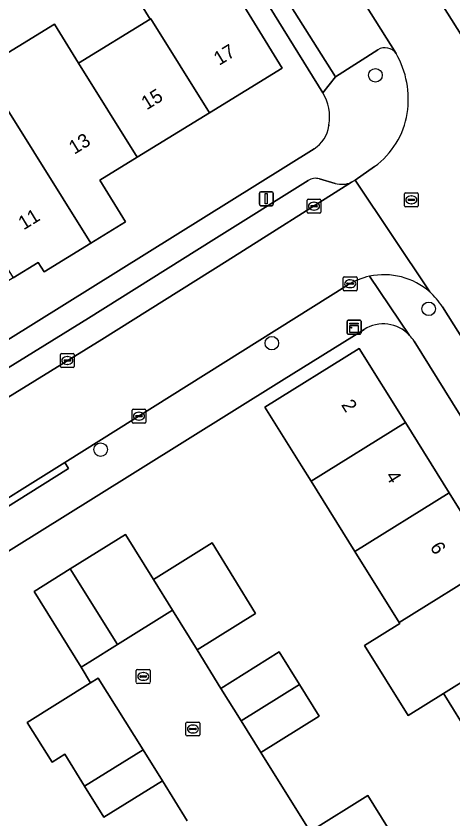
# Model space of a CAD drawing. Extents: x 157767 to 159172, y 387839 to 389425.
# Drawn here: x 158746.7 to 158778.2, y 388133.7 to 388191.6 of the extents above; entities that cross this region are included whole.
import ezdxf

# ---------------------------------------------------------------- set-up
doc = ezdxf.new("R2010")
doc.units = 0
for name, color, linetype in [('IMGEO_Boom', 7, 'Continuous'), ('IMGEO_Erf', 7, 'Continuous'), ('IMGEO_Kast', 7, 'Continuous'), ('IMGEO_Kolk', 7, 'Continuous'), ('IMGEO_Lichtmast', 7, 'Continuous'), ('IMGEO_Muur', 7, 'Continuous'), ('IMGEO_Pand', 7, 'Continuous'), ('IMGEO_Pand_nummerreeks', 7, 'Continuous'), ('IMGEO_Parkeervlak_open', 7, 'Continuous'), ('IMGEO_Rijbaan_lokaal_open', 7, 'Continuous'), ('IMGEO_Rioolput', 7, 'Continuous'), ('IMGEO_Voetpad_open', 7, 'Continuous')]:
    doc.layers.add(name, color=color, linetype=linetype)

msp = doc.modelspace()

# ---------------------------------------------------------------- linework, layer by layer
at = {"layer": 'IMGEO_Boom'}
for centre in [(158772.603, 388187.349), (158776.449, 388170.496), (158765.127, 388168.021), (158752.771, 388160.339)]:
    msp.add_circle(centre, 0.489, dxfattribs=at)
at = {"layer": 'IMGEO_Erf'}
for points in [[(158761.692, 388194.688), (158765.881, 388187.864), (158760.624, 388184.637), (158755.413, 388181.438), (158752.713, 388179.781), (158754.565, 388176.764), (158752.076, 388175.236), (158748.692, 388173.159), (158748.271, 388173.845), (158746.449, 388172.727), (158741.336, 388169.588), (158736.223, 388166.45), (158731.091, 388163.3), (158725.924, 388160.128), (158725.19, 388161.323), (158725.067, 388161.247), (158716.251, 388155.836)], [(158743.681, 388183.556), (158745.961, 388185.032), (158744.167, 388187.803), (158749.433, 388191.036), (158751.173, 388188.231), (158756.335, 388191.4), (158754.508, 388194.376)], [(158768.796, 388186.091), (158764.571, 388192.927)], [(158769.236, 388183.691), (158769.249, 388183.76)], [(158650.367, 388165.452), (158650.337, 388165.203), (158715.951, 388149.492), (158768.176, 388182.052)], [(158771.779, 388169.011), (158765.822, 388165.297), (158752.075, 388156.726), (158733.718, 388145.281), (158728.372, 388141.947), (158726.036, 388140.491)], [(158800.661, 388127.538), (158775.388, 388168.17)], [(158779.376, 388139.753), (158777.603, 388142.596), (158777.513, 388142.741), (158774.959, 388141.149), (158771.806, 388146.206), (158774.36, 388147.798), (158774.318, 388147.867), (158771.123, 388152.992), (158767.963, 388158.061), (158767.278, 388159.16), (158764.632, 388163.402), (158771.431, 388167.64), (158774.761, 388162.298), (158777.921, 388157.229), (158781.116, 388152.104)], [(158759.02, 388133.567), (158757.228, 388136.446), (158753.009, 388133.816), (158751.613, 388136.055), (158750.18, 388138.354), (158749.266, 388137.784), (158747.473, 388140.661), (158752.034, 388143.504), (158751.376, 388144.637), (158747.97, 388150.101), (158750.581, 388151.729), (158754.563, 388154.211), (158756.583, 388150.972), (158760.815, 388153.61), (158763.956, 388148.526), (158759.732, 388145.894), (158761.448, 388143.113), (158765.664, 388145.741), (158767.131, 388143.388), (158768.552, 388141.108), (158764.336, 388138.48), (158767.893, 388132.797), (158772.055, 388135.392), (158773.478, 388133.109)]]:
    msp.add_lwpolyline(points, dxfattribs=at)
for centre, radius, start, end in [((158765.963, 388184.331), 3.335, 350.14474, 31.8505), ((158766.995, 388183.978), 2.26, 301.51995, 352.69565), ((158773.163, 388166.787), 2.62, 43.31794, 121.89222), ((158773.185, 388166.802), 2.593, 31.83192, 43.39884)]:
    msp.add_arc(centre, radius, start, end, dxfattribs=at)
at = {"layer": 'IMGEO_Kast'}
for p, q in [((158770.564, 388168.749), (158770.564, 388169.59)), ((158770.564, 388169.59), (158770.564, 388168.749)), ((158770.639, 388169.674), (158771.48, 388169.674)), ((158771.48, 388169.674), (158770.639, 388169.674)), ((158771.564, 388169.599), (158771.564, 388168.758)), ((158771.564, 388168.758), (158771.564, 388169.599)), ((158771.489, 388168.674), (158770.648, 388168.674)), ((158770.648, 388168.674), (158771.489, 388168.674))]:
    msp.add_line(p, q, dxfattribs=at)
for points in [[(158770.759, 388169.464), (158771.359, 388169.464), (158771.359, 388169.379), (158770.759, 388169.379), (158770.759, 388169.464)], [(158770.759, 388169.289), (158771.359, 388169.289), (158771.359, 388168.8), (158770.759, 388168.8), (158770.759, 388169.289)]]:
    msp.add_lwpolyline(points, dxfattribs=at)
msp.add_circle((158770.843, 388169.138), 0.0377, dxfattribs=at)
for centre, start, end in [((158770.642, 388169.596), 92.4484, 184.28452), ((158770.642, 388169.596), 92.4484, 184.28452), ((158771.486, 388169.596), 2.4484, 94.28452), ((158771.486, 388169.596), 2.4484, 94.28452), ((158770.642, 388168.752), 182.4484, 274.28452), ((158770.642, 388168.752), 182.4484, 274.28452), ((158771.486, 388168.752), 272.4484, 4.28452), ((158771.486, 388168.752), 272.4484, 4.28452)]:
    msp.add_arc(centre, 0.0779, start, end, dxfattribs=at)
at = {"layer": 'IMGEO_Kolk'}
for p, q in [((158767.671, 388177.475), (158767.671, 388178.327)), ((158767.746, 388178.401), (158768.598, 388178.401)), ((158768.672, 388178.327), (158768.672, 388177.475)), ((158767.93, 388177.895), (158767.93, 388177.907)), ((158768.368, 388177.858), (158767.97, 388177.858)), ((158767.973, 388177.944), (158768.371, 388177.944)), ((158768.159, 388178.181), (158768.184, 388178.181)), ((158768.414, 388177.907), (158768.414, 388177.895)), ((158768.598, 388177.401), (158767.746, 388177.401)), ((158768.182, 388177.621), (158768.157, 388177.621)), ((158770.278, 388171.881), (158770.278, 388172.733)), ((158770.353, 388172.807), (158771.205, 388172.807)), ((158770.766, 388172.587), (158770.791, 388172.587)), ((158771.279, 388172.733), (158771.279, 388171.881)), ((158770.537, 388172.301), (158770.537, 388172.313)), ((158770.975, 388172.264), (158770.577, 388172.264)), ((158770.58, 388172.35), (158770.978, 388172.35)), ((158770.789, 388172.027), (158770.764, 388172.027)), ((158771.021, 388172.313), (158771.021, 388172.301)), ((158771.205, 388171.807), (158770.353, 388171.807)), ((158749.946, 388167.266), (158750.798, 388167.266)), ((158749.871, 388166.34), (158749.871, 388167.192)), ((158750.13, 388166.76), (158750.13, 388166.772)), ((158750.568, 388166.723), (158750.17, 388166.723)), ((158750.173, 388166.809), (158750.571, 388166.809)), ((158750.359, 388167.046), (158750.384, 388167.046)), ((158750.614, 388166.772), (158750.614, 388166.76)), ((158750.872, 388167.192), (158750.872, 388166.34)), ((158750.798, 388166.266), (158749.946, 388166.266)), ((158750.382, 388166.486), (158750.357, 388166.486)), ((158755.114, 388163.254), (158755.966, 388163.254)), ((158755.039, 388162.328), (158755.039, 388163.18)), ((158755.298, 388162.748), (158755.298, 388162.76)), ((158755.736, 388162.711), (158755.338, 388162.711)), ((158755.341, 388162.797), (158755.739, 388162.797)), ((158755.527, 388163.034), (158755.552, 388163.034)), ((158755.782, 388162.76), (158755.782, 388162.748)), ((158756.04, 388163.18), (158756.04, 388162.328)), ((158755.966, 388162.254), (158755.114, 388162.254)), ((158755.55, 388162.474), (158755.525, 388162.474)), ((158759.005, 388140.681), (158759.857, 388140.681)), ((158758.93, 388139.755), (158758.93, 388140.607)), ((158759.189, 388140.175), (158759.189, 388140.187)), ((158759.627, 388140.138), (158759.229, 388140.138)), ((158759.232, 388140.224), (158759.63, 388140.224)), ((158759.418, 388140.461), (158759.443, 388140.461)), ((158759.673, 388140.187), (158759.673, 388140.175)), ((158759.931, 388140.607), (158759.931, 388139.755)), ((158759.857, 388139.681), (158759.005, 388139.681)), ((158759.441, 388139.901), (158759.416, 388139.901))]:
    msp.add_line(p, q, dxfattribs=at)
for points in [[(158767.671, 388177.475), (158767.671, 388178.327)], [(158767.746, 388178.401), (158768.598, 388178.401)], [(158768.672, 388178.327), (158768.672, 388177.475)], [(158768.598, 388177.401), (158767.746, 388177.401)], [(158770.278, 388171.881), (158770.278, 388172.733)], [(158770.353, 388172.807), (158771.205, 388172.807)], [(158771.279, 388172.733), (158771.279, 388171.881)], [(158771.205, 388171.807), (158770.353, 388171.807)], [(158749.946, 388167.266), (158750.798, 388167.266)], [(158749.871, 388166.34), (158749.871, 388167.192)], [(158750.872, 388167.192), (158750.872, 388166.34)], [(158750.798, 388166.266), (158749.946, 388166.266)], [(158755.114, 388163.254), (158755.966, 388163.254)], [(158755.039, 388162.328), (158755.039, 388163.18)], [(158756.04, 388163.18), (158756.04, 388162.328)], [(158755.966, 388162.254), (158755.114, 388162.254)], [(158759.005, 388140.681), (158759.857, 388140.681)], [(158758.93, 388139.755), (158758.93, 388140.607)], [(158759.931, 388140.607), (158759.931, 388139.755)], [(158759.857, 388139.681), (158759.005, 388139.681)]]:
    msp.add_lwpolyline(points, dxfattribs=at)
for centre, radius, start, end in [((158767.748, 388178.325), 0.0765, 91.55205, 178.44795), ((158767.748, 388178.325), 0.0765, 91.55205, 178.44795), ((158768.596, 388178.325), 0.0765, 1.55205, 88.44795), ((158768.596, 388178.325), 0.0765, 1.55205, 88.44795), ((158767.97, 388177.904), 0.0403, 85.87752, 175.75265), ((158767.967, 388177.894), 0.0366, 178.93798, 274.71019), ((158768.371, 388177.901), 0.043, 264.86636, 352.45326), ((158768.375, 388177.906), 0.0386, 1.73085, 96.63898), ((158767.748, 388177.477), 0.0765, 181.55205, 268.44795), ((158767.748, 388177.477), 0.0765, 181.55205, 268.44795), ((158768.596, 388177.477), 0.0765, 271.55205, 358.44795), ((158768.596, 388177.477), 0.0765, 271.55205, 358.44795), ((158770.355, 388172.731), 0.0765, 91.55205, 178.44795), ((158770.355, 388172.731), 0.0765, 91.55205, 178.44795), ((158771.203, 388172.731), 0.0765, 1.55205, 88.44795), ((158771.203, 388172.731), 0.0765, 1.55205, 88.44795), ((158770.577, 388172.31), 0.0403, 85.87752, 175.75265), ((158770.574, 388172.3), 0.0366, 178.93798, 274.71019), ((158770.978, 388172.307), 0.043, 264.86636, 352.45326), ((158770.982, 388172.312), 0.0386, 1.73085, 96.63898), ((158770.355, 388171.883), 0.0765, 181.55205, 268.44795), ((158770.355, 388171.883), 0.0765, 181.55205, 268.44795), ((158771.203, 388171.883), 0.0765, 271.55205, 358.44795), ((158771.203, 388171.883), 0.0765, 271.55205, 358.44795), ((158749.948, 388167.19), 0.0765, 91.55205, 178.44795), ((158749.948, 388167.19), 0.0765, 91.55205, 178.44795), ((158750.796, 388167.19), 0.0765, 1.55205, 88.44795), ((158750.796, 388167.19), 0.0765, 1.55205, 88.44795), ((158750.17, 388166.769), 0.0403, 85.87752, 175.75265), ((158750.167, 388166.759), 0.0366, 178.93798, 274.71019), ((158750.571, 388166.766), 0.043, 264.86636, 352.45326), ((158750.575, 388166.771), 0.0386, 1.73085, 96.63898), ((158749.948, 388166.342), 0.0765, 181.55205, 268.44795), ((158749.948, 388166.342), 0.0765, 181.55205, 268.44795), ((158750.796, 388166.342), 0.0765, 271.55205, 358.44795), ((158750.796, 388166.342), 0.0765, 271.55205, 358.44795), ((158755.116, 388163.178), 0.0765, 91.55205, 178.44795), ((158755.116, 388163.178), 0.0765, 91.55205, 178.44795), ((158755.964, 388163.178), 0.0765, 1.55205, 88.44795), ((158755.964, 388163.178), 0.0765, 1.55205, 88.44795), ((158755.338, 388162.757), 0.0403, 85.87752, 175.75265), ((158755.335, 388162.747), 0.0366, 178.93798, 274.71019), ((158755.739, 388162.754), 0.043, 264.86636, 352.45326), ((158755.743, 388162.759), 0.0386, 1.73085, 96.63898), ((158755.116, 388162.33), 0.0765, 181.55205, 268.44795), ((158755.116, 388162.33), 0.0765, 181.55205, 268.44795), ((158755.964, 388162.33), 0.0765, 271.55205, 358.44795), ((158755.964, 388162.33), 0.0765, 271.55205, 358.44795), ((158759.007, 388140.605), 0.0765, 91.55205, 178.44795), ((158759.007, 388140.605), 0.0765, 91.55205, 178.44795), ((158759.855, 388140.605), 0.0765, 1.55205, 88.44795), ((158759.855, 388140.605), 0.0765, 1.55205, 88.44795), ((158759.229, 388140.184), 0.0403, 85.87752, 175.75265), ((158759.226, 388140.174), 0.0366, 178.93798, 274.71019), ((158759.63, 388140.181), 0.043, 264.86636, 352.45326), ((158759.634, 388140.186), 0.0386, 1.73085, 96.63898), ((158759.007, 388139.757), 0.0765, 181.55205, 268.44795), ((158759.007, 388139.757), 0.0765, 181.55205, 268.44795), ((158759.855, 388139.757), 0.0765, 271.55205, 358.44795), ((158759.855, 388139.757), 0.0765, 271.55205, 358.44795)]:
    msp.add_arc(centre, radius, start, end, dxfattribs=at)
for centre, major_axis, ratio, start_param, end_param in [((158768.158, 388177.901), (-0.387, 0.002), 0.722429, 4.712389, 7.853982), ((158768.183, 388177.901), (-0.39, 0.002), 0.717154, 1.570796, 4.712389), ((158770.765, 388172.307), (-0.387, 0.002), 0.722429, 4.712389, 7.853982), ((158770.79, 388172.307), (-0.39, 0.002), 0.717154, 1.570796, 4.712389), ((158750.358, 388166.766), (-0.387, 0.002), 0.722429, 4.712389, 7.853982), ((158750.383, 388166.766), (-0.39, 0.002), 0.717154, 1.570796, 4.712389), ((158755.526, 388162.754), (-0.387, 0.002), 0.722429, 4.712389, 7.853982), ((158755.551, 388162.754), (-0.39, 0.002), 0.717154, 1.570796, 4.712389), ((158759.417, 388140.181), (-0.387, 0.002), 0.722429, 4.712389, 7.853982), ((158759.442, 388140.181), (-0.39, 0.002), 0.717154, 1.570796, 4.712389)]:
    msp.add_ellipse(centre, major_axis=major_axis, ratio=ratio, start_param=start_param, end_param=end_param, dxfattribs=at)
at = {"layer": 'IMGEO_Lichtmast'}
for p, q in [((158764.328, 388178.937), (158765.118, 388178.937)), ((158765.118, 388178.937), (158764.328, 388178.937)), ((158764.228, 388178.037), (158764.228, 388178.837)), ((158764.228, 388178.837), (158764.228, 388178.037)), ((158765.218, 388178.837), (158765.218, 388178.037)), ((158765.218, 388178.037), (158765.218, 388178.837)), ((158765.118, 388177.937), (158764.328, 388177.937)), ((158764.328, 388177.937), (158765.118, 388177.937))]:
    msp.add_line(p, q, dxfattribs=at)
msp.add_lwpolyline([(158764.648, 388178.812), (158764.798, 388178.812), (158764.798, 388178.062), (158764.648, 388178.062), (158764.648, 388178.812)], dxfattribs=at)
for centre, start, end in [((158764.328, 388178.837), 90, 180), ((158764.328, 388178.837), 90, 180), ((158765.118, 388178.837), 0, 90), ((158765.118, 388178.837), 360, 90), ((158764.328, 388178.037), 180, 270), ((158764.328, 388178.037), 180, 270), ((158765.118, 388178.037), 270, 0), ((158765.118, 388178.037), 270, 0)]:
    msp.add_arc(centre, 0.1, start, end, dxfattribs=at)
at = {"layer": 'IMGEO_Muur'}
msp.add_lwpolyline([(158765.822, 388165.297), (158752.075, 388156.726)], dxfattribs=at)
at = {"layer": 'IMGEO_Pand'}
for points in [[(158761.692, 388194.688), (158761.479, 388194.557), (158759.652, 388197.534), (158754.508, 388194.376), (158756.335, 388191.4), (158756.383, 388191.43), (158760.624, 388184.637), (158765.881, 388187.864)], [(158745.961, 388185.032), (158752.076, 388175.236), (158754.565, 388176.764), (158752.713, 388179.781), (158755.413, 388181.438), (158751.173, 388188.231), (158749.433, 388191.036), (158744.167, 388187.803)], [(158756.383, 388191.43), (158756.335, 388191.4), (158751.173, 388188.231), (158755.413, 388181.438), (158760.624, 388184.637)], [(158745.961, 388185.032), (158743.681, 388183.556), (158745.097, 388181.367), (158742.182, 388179.562), (158746.449, 388172.727), (158748.271, 388173.845), (158748.692, 388173.159), (158752.076, 388175.236)], [(158767.963, 388158.061), (158774.761, 388162.298), (158771.431, 388167.64), (158764.632, 388163.402), (158767.278, 388159.16)], [(158767.963, 388158.061), (158771.123, 388152.992), (158777.921, 388157.229), (158774.761, 388162.298)], [(158774.318, 388147.867), (158781.116, 388152.104), (158777.921, 388157.229), (158771.123, 388152.992)], [(158756.583, 388150.972), (158754.563, 388154.211), (158750.581, 388151.729), (158753.991, 388146.267), (158757.97, 388148.748)], [(158756.583, 388150.972), (158757.97, 388148.748), (158759.732, 388145.894), (158763.956, 388148.526), (158760.815, 388153.61)], [(158750.581, 388151.729), (158747.97, 388150.101), (158751.376, 388144.637), (158752.002, 388145.027), (158753.991, 388146.267)], [(158781.116, 388152.104), (158774.318, 388147.867), (158774.36, 388147.798), (158771.806, 388146.206), (158774.959, 388141.149), (158777.513, 388142.741), (158786.468, 388148.322), (158786.389, 388148.449), (158784.233, 388147.104)], [(158789.664, 388143.196), (158786.468, 388148.322), (158777.513, 388142.741), (158777.603, 388142.596), (158779.376, 388139.753), (158781.432, 388141.035), (158782.763, 388138.899)], [(158762.914, 388140.761), (158767.131, 388143.388), (158765.664, 388145.741), (158761.448, 388143.113)], [(158755.832, 388138.685), (158752.606, 388143.86), (158752.034, 388143.504), (158747.473, 388140.661), (158749.266, 388137.784), (158750.18, 388138.354), (158751.613, 388136.055)], [(158762.914, 388140.761), (158764.336, 388138.48), (158768.552, 388141.108), (158767.131, 388143.388)], [(158751.613, 388136.055), (158753.009, 388133.816), (158757.228, 388136.446), (158755.832, 388138.685)], [(158773.478, 388133.109), (158772.055, 388135.392), (158767.893, 388132.797), (158769.315, 388130.515)]]:
    msp.add_lwpolyline(points, close=True, dxfattribs=at)
at = {"layer": 'IMGEO_Parkeervlak_open'}
msp.add_lwpolyline([(158781.298, 388186.286), (158782.775, 388187.209), (158751.892, 388236.644), (158751.388, 388236.331), (158750.346, 388235.683), (158754.82, 388228.502), (158767.195, 388208.702), (158773.917, 388198.04)], close=True, dxfattribs=at)
for points in [[(158774.093, 388188.923), (158770.088, 388195.314), (158762.101, 388207.947), (158761.515, 388208.878)], [(158761.115, 388207.173), (158758.272, 388205.375), (158769.711, 388187.241), (158772.782, 388189.182)], [(158730.286, 388154.349), (158731.615, 388155.157), (158741.723, 388161.435), (158752.849, 388168.293), (158761.897, 388173.962), (158770.871, 388179.63)], [(158767.748, 388179.761), (158760.94, 388175.488), (158751.898, 388169.823), (158740.775, 388162.967), (158731.897, 388157.453)], [(158769.705, 388179.546), (158768.555, 388179.876)]]:
    msp.add_lwpolyline(points, dxfattribs=at)
for centre, radius, start, end in [((158773.301, 388188.362), 0.971, 35.33195, 122.31726), ((158768.281, 388178.91), 1.004, 74.17066, 122.04979), ((158770.173, 388181.187), 1.706, 254.08788, 294.15319)]:
    msp.add_arc(centre, radius, start, end, dxfattribs=at)
at = {"layer": 'IMGEO_Rijbaan_lokaal_open'}
for points in [[(158781.651, 388185.725), (158781.298, 388186.286), (158773.917, 388198.04), (158767.195, 388208.702), (158754.82, 388228.502), (158750.346, 388235.683), (158749.699, 388236.721), (158747, 388241.052), (158741.436, 388250), (158729.583, 388268.931), (158723.372, 388278.281), (158717.582, 388283.848), (158716.063, 388284.997), (158711.707, 388279.239), (158714.205, 388276.844), (158715.334, 388275.761), (158716.781, 388277.271), (158726.034, 388268.399), (158724.583, 388266.886)], [(158727.22, 388263.567), (158735.718, 388250), (158749.112, 388228.601), (158754.146, 388220.596), (158757.271, 388215.627), (158761.515, 388208.878), (158762.101, 388207.947), (158770.088, 388195.314), (158774.093, 388188.923)], [(158772.533, 388180.76), (158771.15, 388179.789), (158776.519, 388171.716)], [(158776.519, 388171.716), (158771.15, 388179.789), (158770.871, 388179.63), (158761.897, 388173.962), (158752.849, 388168.293), (158741.723, 388161.435), (158731.615, 388155.157), (158730.286, 388154.349), (158724.598, 388150.885), (158723.834, 388150.412), (158718.207, 388146.927), (158717.535, 388146.511), (158715.318, 388145.265)], [(158750.199, 388159.405), (158770.596, 388172.199)], [(158777.436, 388170.638), (158779.363, 388167.576), (158786.72, 388155.931), (158787.84, 388154.07), (158788.31, 388153.185), (158788.659, 388152.271)], [(158725.067, 388143.751), (158726.465, 388144.619), (158733.082, 388148.73), (158743.691, 388155.337), (158746.928, 388157.353), (158750.199, 388159.405)], [(158767.893, 388132.797), (158764.336, 388138.48), (158762.914, 388140.761), (158761.448, 388143.113), (158759.732, 388145.894), (158757.97, 388148.748), (158753.991, 388146.267), (158752.002, 388145.027), (158751.376, 388144.637), (158752.034, 388143.504), (158752.606, 388143.86), (158755.832, 388138.685), (158757.228, 388136.446), (158759.02, 388133.567)]]:
    msp.add_lwpolyline(points, dxfattribs=at)
for centre, radius, start, end in [((158768.252, 388185.59), 6.725, 351.49883, 29.7069), ((158769.084, 388185.541), 5.895, 305.80489, 350.77699), ((158773.231, 388168.001), 4.957, 102.2935, 122.1198), ((158773.235, 388167.997), 4.961, 48.55451, 102.32623), ((158773.236, 388167.994), 4.963, 32.1888, 48.58346)]:
    msp.add_arc(centre, radius, start, end, dxfattribs=at)
at = {"layer": 'IMGEO_Rioolput'}
for p, q in [((158774.769, 388178.86), (158775.621, 388178.86)), ((158774.694, 388177.934), (158774.694, 388178.786)), ((158774.953, 388178.354), (158774.953, 388178.366)), ((158775.391, 388178.317), (158774.993, 388178.317)), ((158774.996, 388178.403), (158775.394, 388178.403)), ((158775.182, 388178.64), (158775.207, 388178.64)), ((158775.437, 388178.366), (158775.437, 388178.354)), ((158775.695, 388178.786), (158775.695, 388177.934)), ((158775.621, 388177.86), (158774.769, 388177.86)), ((158775.205, 388178.08), (158775.18, 388178.08)), ((158755.347, 388143.548), (158755.347, 388144.4)), ((158755.422, 388144.474), (158756.274, 388144.474)), ((158755.835, 388144.254), (158755.86, 388144.254)), ((158756.348, 388144.4), (158756.348, 388143.548)), ((158755.606, 388143.968), (158755.606, 388143.98)), ((158756.044, 388143.931), (158755.646, 388143.931)), ((158755.649, 388144.017), (158756.047, 388144.017)), ((158755.858, 388143.694), (158755.833, 388143.694)), ((158756.09, 388143.98), (158756.09, 388143.968)), ((158756.274, 388143.474), (158755.422, 388143.474))]:
    msp.add_line(p, q, dxfattribs=at)
for points in [[(158774.769, 388178.86), (158775.621, 388178.86)], [(158774.694, 388177.934), (158774.694, 388178.786)], [(158775.695, 388178.786), (158775.695, 388177.934)], [(158775.621, 388177.86), (158774.769, 388177.86)], [(158755.347, 388143.548), (158755.347, 388144.4)], [(158755.422, 388144.474), (158756.274, 388144.474)], [(158756.348, 388144.4), (158756.348, 388143.548)], [(158756.274, 388143.474), (158755.422, 388143.474)]]:
    msp.add_lwpolyline(points, dxfattribs=at)
for centre, radius, start, end in [((158774.771, 388178.784), 0.0765, 91.55205, 178.44795), ((158774.771, 388178.784), 0.0765, 91.55205, 178.44795), ((158775.619, 388178.784), 0.0765, 1.55205, 88.44795), ((158775.619, 388178.784), 0.0765, 1.55205, 88.44795), ((158774.993, 388178.363), 0.0403, 85.87752, 175.75265), ((158774.99, 388178.353), 0.0366, 178.93798, 274.71019), ((158775.394, 388178.36), 0.043, 264.86636, 352.45326), ((158775.398, 388178.365), 0.0386, 1.73085, 96.63898), ((158774.771, 388177.936), 0.0765, 181.55205, 268.44795), ((158774.771, 388177.936), 0.0765, 181.55205, 268.44795), ((158775.619, 388177.936), 0.0765, 271.55205, 358.44795), ((158775.619, 388177.936), 0.0765, 271.55205, 358.44795), ((158755.424, 388144.398), 0.0765, 91.55205, 178.44795), ((158755.424, 388144.398), 0.0765, 91.55205, 178.44795), ((158756.272, 388144.398), 0.0765, 1.55205, 88.44795), ((158756.272, 388144.398), 0.0765, 1.55205, 88.44795), ((158755.424, 388143.55), 0.0765, 181.55205, 268.44795), ((158755.424, 388143.55), 0.0765, 181.55205, 268.44795), ((158755.646, 388143.977), 0.0403, 85.87752, 175.75265), ((158755.643, 388143.967), 0.0366, 178.93798, 274.71019), ((158756.047, 388143.974), 0.043, 264.86636, 352.45326), ((158756.051, 388143.979), 0.0386, 1.73085, 96.63898), ((158756.272, 388143.55), 0.0765, 271.55205, 358.44795), ((158756.272, 388143.55), 0.0765, 271.55205, 358.44795)]:
    msp.add_arc(centre, radius, start, end, dxfattribs=at)
for centre, major_axis, ratio, start_param, end_param in [((158775.181, 388178.36), (-0.387, 0.002), 0.722429, 4.712389, 7.853982), ((158775.206, 388178.36), (-0.39, 0.002), 0.717154, 1.570796, 4.712389), ((158755.834, 388143.974), (-0.387, 0.002), 0.722429, 4.712389, 7.853982), ((158755.859, 388143.974), (-0.39, 0.002), 0.717154, 1.570796, 4.712389)]:
    msp.add_ellipse(centre, major_axis=major_axis, ratio=ratio, start_param=start_param, end_param=end_param, dxfattribs=at)
at = {"layer": 'IMGEO_Voetpad_open'}
for points in [[(158757.271, 388215.627), (158752.421, 388212.583), (158755.721, 388207.244), (158764.571, 388192.927), (158768.796, 388186.091), (158769.711, 388187.241), (158758.272, 388205.375), (158761.115, 388207.173)], [(158772.782, 388189.182), (158769.711, 388187.241), (158768.796, 388186.091)], [(158769.249, 388183.76), (158769.236, 388183.691)], [(158768.176, 388182.052), (158715.951, 388149.492), (158718.207, 388146.927), (158723.834, 388150.412)], [(158770.871, 388179.63), (158771.15, 388179.789), (158772.533, 388180.76)], [(158731.897, 388157.453), (158740.775, 388162.967), (158751.898, 388169.823), (158760.94, 388175.488), (158767.748, 388179.761)], [(158768.555, 388179.876), (158769.705, 388179.546)], [(158775.069, 388168.584), (158772.176, 388172.844)], [(158772.176, 388172.844), (158775.069, 388168.584)], [(158770.596, 388172.199), (158750.199, 388159.405), (158750.463, 388158.981), (158743.955, 388154.913), (158743.691, 388155.337), (158733.082, 388148.73), (158726.465, 388144.619), (158725.067, 388143.751)], [(158779.363, 388167.576), (158777.436, 388170.638)], [(158752.075, 388156.726), (158765.822, 388165.297), (158771.779, 388169.011)], [(158775.388, 388168.17), (158800.661, 388127.538), (158802.888, 388123.958), (158824.287, 388089.555), (158829.737, 388080.803), (158830.907, 388079.011), (158831.2, 388078.351), (158830.906, 388075.166), (158832.725, 388074.997), (158833.021, 388079.165), (158833.412, 388079.391)], [(158726.036, 388140.491), (158728.372, 388141.947), (158733.718, 388145.281), (158752.075, 388156.726)]]:
    msp.add_lwpolyline(points, dxfattribs=at)
msp.add_lwpolyline([(158743.691, 388155.337), (158743.955, 388154.913), (158750.463, 388158.981), (158750.199, 388159.405), (158746.928, 388157.353)], close=True, dxfattribs=at)
for centre, radius, start, end in [((158773.301, 388188.362), 0.971, 35.33195, 122.31726), ((158768.252, 388185.59), 6.725, 351.49883, 29.7069), ((158765.963, 388184.331), 3.335, 350.14474, 31.8505), ((158769.084, 388185.541), 5.895, 305.80489, 350.77699), ((158766.995, 388183.978), 2.26, 301.51995, 352.69565), ((158768.281, 388178.91), 1.004, 74.17066, 122.04979), ((158770.173, 388181.187), 1.706, 254.08788, 294.15319), ((158773.231, 388168.001), 4.957, 102.2935, 122.1198), ((158773.235, 388167.997), 4.961, 48.55451, 102.32623), ((158773.236, 388167.994), 4.963, 32.1888, 48.58346), ((158773.163, 388166.787), 2.62, 43.31794, 121.89222), ((158773.185, 388166.802), 2.593, 31.83192, 43.39884)]:
    msp.add_arc(centre, radius, start, end, dxfattribs=at)

# ---------------------------------------------------------------- texts
at = {"layer": 'IMGEO_Pand_nummerreeks'}
for s, rotation, p in [('17', 31.54133, (158761.323, 388188.022)), ('15', 31.54133, (158756.096, 388184.814)), ('13', 31.54313, (158750.87, 388181.606)), ('11', 31.54133, (158747.217, 388176.155)), ('2', 301.93913, (158770.101, 388163.574)), ('4', 301.93913, (158773.303, 388158.438)), ('6', 301.93913, (158776.503, 388153.304))]:
    msp.add_text(s, height=1, rotation=rotation, dxfattribs=at).set_placement(p)

doc.saveas('drawing.dxf')
